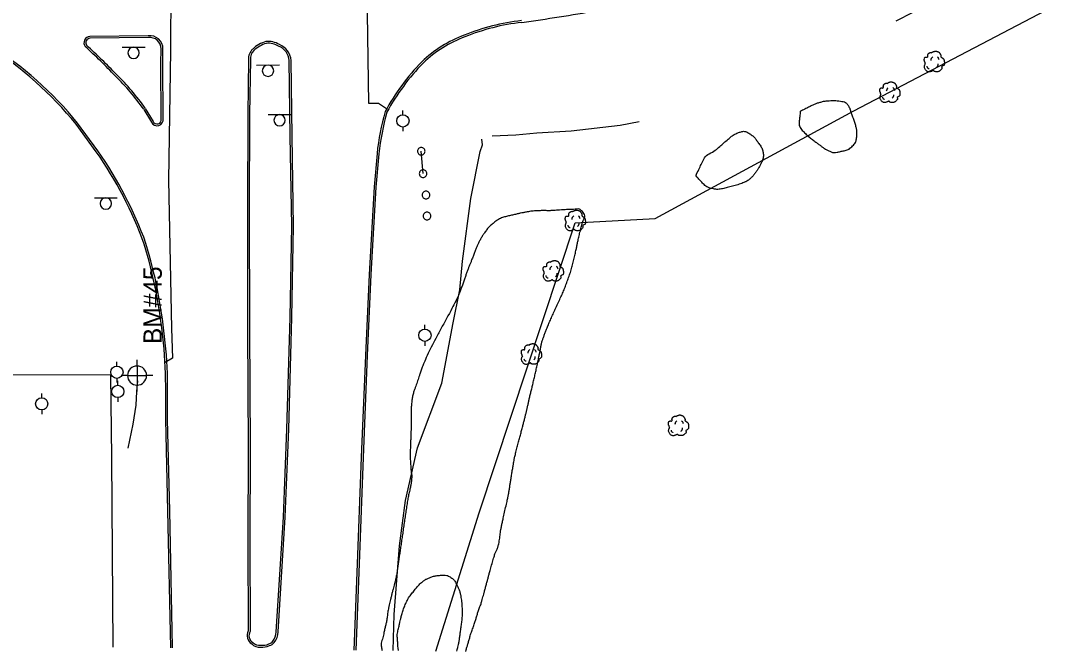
# Model space of a CAD drawing. Extents: x 2145380 to 2156929, y 139568 to 149130.
# Drawn here: x 2156138.6 to 2156475.7, y 142310.3 to 142516.8 of the extents above; entities that cross this region are included whole.
import ezdxf

# ---------------------------------------------------------------- set-up
doc = ezdxf.new("R2010")
doc.units = 0
for name, color, linetype in [('SURV_Benchmark', 7, 'Continuous'), ('SURV_Text', 7, 'Continuous'), ('TOPO_Asphalt', 7, 'Continuous'), ('TOPO_Curb Back', 7, 'Continuous'), ('TOPO_Fence', 7, 'Continuous'), ('TOPO_Flowline', 7, 'Continuous'), ('TOPO_Misc', 7, 'Continuous'), ('TOPO_Power Pole', 7, 'Continuous'), ('TOPO_Sign', 7, 'Continuous'), ('TOPO_Tree', 7, 'Continuous'), ('TOPO_Tree Line', 7, 'Continuous')]:
    doc.layers.add(name, color=color, linetype=linetype)

# ---------------------------------------------------------------- blocks, each defined once
blk = doc.blocks.new('POWPOL')
at = {"layer": 'TOPO_Power Pole'}
for p, q in [((0, 10.2), (0, 17.3)), ((0, -10.2), (0, -17.3))]:
    blk.add_line(p, q, dxfattribs=at)
blk.add_circle((0, 0), 10.2, dxfattribs=at)
blk = doc.blocks.new('POST')
at = {"layer": 'TOPO_Misc'}
for start, end in [(89.99996, 180.00004), (179.99996, 270.00004), (359.99996, 90.00004), (269.99996, 0.00004)]:
    blk.add_arc((-0.01, 0.03), 3.16, start, end, dxfattribs=at)
blk = doc.blocks.new('TREE')
at = {"layer": 'TOPO_Tree'}
for points in [[(-14.1, -0.4), (-14.2, 0.5), (-14.4, 1.4), (-14.6, 2.3), (-14.8, 3.2), (-15.5, 4), (-15.7, 4.9), (-15.8, 5.6), (-15.7, 6.3), (-15.7, 7), (-15.6, 7.9), (-15.7, 8.8), (-15.1, 9.7), (-14.6, 10.4), (-13.8, 10.5), (-13, 10.7), (-12.2, 11), (-11.1, 10), (-10.4, 10.7), (-9.4, 11.7), (-10.3, 13.3), (-9.8, 14.4), (-9.6, 15.1), (-9.3, 15.9), (-8.8, 16.5), (-8.2, 17.3), (-7.5, 17.7), (-6.7, 18.1), (-6.1, 18.4), (-5.6, 18.6), (-5.1, 18.7), (-4.5, 18.7), (-4, 18.5), (-3.5, 18.1)], [(-3.5, 17.6), (-3.1, 18.3), (-2.6, 18.8), (-1.9, 19.2), (-1, 19.7), (-0.2, 20), (0.7, 20.2), (1.6, 20.5), (2.5, 20.8), (3.4, 20.8), (4.1, 20.7), (4.8, 20.5), (5.5, 20.2), (6.4, 19.9), (7.3, 19.7), (8.2, 19.2), (9.4, 18.4), (10, 17.2), (10.8, 16), (11.2, 15.3), (11.6, 14.6), (11.9, 13.9), (12.2, 13.1), (11.4, 12), (11.9, 11.2), (12, 11), (12.2, 10.9), (12.4, 10.7), (12.9, 10.4), (13.5, 10), (14, 9.7), (14.7, 9.2), (15.4, 8.7), (16.1, 8.1), (16.7, 7.5), (16.9, 6.7), (17.1, 6), (17.6, 4.4), (17.7, 2.8), (17.7, 1.2), (17.7, -0.2), (17.8, -2.2), (16.6, -3), (15.5, -3.8), (14.3, -4.6), (13.2, -5.3)], [(13.2, -5.3), (13.3, -5.8), (13.4, -6.3), (13.4, -6.7), (13.8, -8.5), (12.2, -10), (10.8, -11.5), (10, -12.3), (9.1, -12.8), (8.2, -13.1), (6, -13.8), (3.3, -13.6), (1.3, -13.1), (0.5, -12.9), (-0.1, -11.4), (-0.8, -11.5), (-2, -11.6), (-3.3, -12.8), (-4.5, -13.1), (-6.1, -13.5), (-7.8, -14), (-9.3, -13.6), (-11.4, -13.1), (-12.8, -11.4), (-14.1, -9.4), (-15.3, -7.3), (-15.6, -5.1), (-15.1, -3), (-14.9, -1.9), (-13.9, -0.8), (-13.5, 0.1)], [(-4.2, 5.1), (-4.5, 6.1), (-4.3, 7.2), (-3.8, 8.2), (-3.3, 9.3), (-2.7, 10.3), (-1.6, 11)], [(5.9, 11.2), (6.5, 10.7), (7, 10.2), (7.4, 9.5), (7.9, 8.6), (8.3, 7.6), (8.5, 6.6)], [(-11.4, -4.5), (-11.5, -5.4), (-11, -6.3), (-10.1, -7.2), (-9.3, -8), (-8.5, -8.3), (-7.7, -8.1)], [(4.8, -6.3), (5.7, -5.7), (6.3, -4.9), (6.8, -3.9), (7.4, -2.8), (7.6, -1.7), (7.5, -0.6)]]:
    blk.add_open_spline(points, degree=3, dxfattribs=at)
blk = doc.blocks.new('BM')
at = {"layer": 'SURV_Benchmark'}
for p, q in [((0, 2.49), (0, 4.15)), ((-2.49, 0), (-4.16, 0)), ((4.16, 0), (2.49, 0)), ((0, -4.16), (0, -2.49))]:
    blk.add_line(p, q, dxfattribs=at)
for points in [[(-2.5, 0), (-2.49, 0), (0, 0), (0, -2.49), (0, -2.49)], [(-2.5, 0), (-2.49, 0), (0, 0), (0, -2.49), (0, -2.49)], [(0, 2.49), (0, 2.49), (0, 0), (2.49, 0), (2.49, 0), (2.49, 0)], [(0, 2.49), (0, 2.49), (0, 0), (2.49, 0), (2.49, 0), (2.49, 0), (2.49, 0)]]:
    blk.add_lwpolyline(points, dxfattribs=at)
for start, end in [(90.0638, 180.0068), (0.0638, 90.0068), (0.0638, 90.0068), (180.0638, 270.0068), (180.0638, 270.0068), (269.9472, 359.9927)]:
    blk.add_arc((0, 0), 2.5, start, end, dxfattribs=at)

msp = doc.modelspace()

# ---------------------------------------------------------------- linework, layer by layer
at = {"layer": 'TOPO_Asphalt'}
for points in [[(2156185.8, 142544.13), (2156187.85, 142527.86), (2156187.74, 142506.97), (2156187.05, 142464.52), (2156188.11, 142416.01), (2156188.42, 142406.26), (2156185.94, 142404.9)], [(2156258.54, 142487.92), (2156255.9, 142489.71), (2156252.76, 142489.64), (2156251.98, 142541.4), (2156253.43, 142541.72)]]:
    msp.add_lwpolyline(points, dxfattribs=at)
at = {"layer": 'TOPO_Curb Back'}
for points in [[(2156180.44, 142511.82), (2156161.33, 142511.63)], [(2156180.48, 142511.22), (2156161.35, 142511.03)], [(2156184.71, 142484.66), (2156184.57, 142502.75), (2156184.67, 142507.55)], [(2156185.31, 142484.66), (2156185.17, 142502.74), (2156185.27, 142507.54)], [(2156213.29, 142504.03), (2156213.03, 142486.15), (2156212.94, 142455.25), (2156212.97, 142415.69), (2156213.23, 142377.11), (2156213.12, 142346.24), (2156213.21, 142317.02)], [(2156213.89, 142504.04), (2156213.63, 142486.14), (2156213.54, 142455.25), (2156213.57, 142415.69), (2156213.83, 142377.11), (2156213.72, 142346.24), (2156213.81, 142316.87)], [(2156222.36, 142316.71), (2156224.72, 142354.28), (2156225.87, 142383.05), (2156226.91, 142419.64), (2156227.48, 142449.57), (2156226.98, 142478.97), (2156226.66, 142503.75)], [(2156222.96, 142316.67), (2156225.32, 142354.25), (2156226.47, 142383.03), (2156227.51, 142419.62), (2156228.08, 142449.56), (2156227.58, 142478.97), (2156227.26, 142503.78)], [(2156178.96, 142487.75), (2156181.5, 142483.51)], [(2156179.47, 142488.08), (2156182.03, 142483.79)], [(2156163.42, 142473.82), (2156156.81, 142482.88)], [(2156163.91, 142474.17), (2156157.29, 142483.25)], [(2156255.39, 142473.3), (2156254.45, 142462.35), (2156252.8, 142433.72), (2156251.6, 142407.19), (2156250.2, 142373.85), (2156248.78, 142336.15), (2156247.8, 142310.74)], [(2156255.98, 142473.24), (2156255.04, 142462.31), (2156253.4, 142433.69), (2156252.2, 142407.16), (2156250.8, 142373.83), (2156249.38, 142336.13), (2156248.4, 142310.73)], [(2156187.83, 142311.45), (2156187.83, 142311.63), (2156186.9, 142356.33), (2156186.2, 142386.25), (2156186.15, 142397.33)], [(2156188.43, 142311.44), (2156188.43, 142311.65), (2156187.5, 142356.35), (2156186.8, 142386.26), (2156186.75, 142397.33)]]:
    msp.add_lwpolyline(points, dxfattribs=at)
for centre, radius, start, end in [((2156210.18, 143181.93), 672.13, 277.92018, 280.0348), ((2156310.56, 142446.85), 70.39, 96.3912, 112.177), ((2156310.56, 142446.85), 69.79, 96.3846, 112.1859), ((2156161.45, 142509.55), 2.08, 93.298, 216.4189), ((2156161.45, 142509.55), 1.48, 93.8031, 214.3273), ((2156180.99, 142507.58), 4.28, 359.5651, 97.3447), ((2156180.99, 142507.58), 3.68, 359.6288, 97.8762), ((2156222.18, 142499.31), 11.1, 106.5847, 132.6957), ((2156219.78, 142502.98), 7.01, 58.6206, 96.3537), ((2156297.64, 142474.73), 39.72, 110.0993, 133.9184), ((2156297.64, 142474.73), 39.12, 110.0834, 133.9031), ((2156062.66, 142405.87), 121.64, 39.2805, 57.4281), ((2156062.66, 142405.87), 122.24, 39.2727, 57.4314), ((2156021.04, 142355.99), 206.03, 43.8405, 47.6743), ((2156021.04, 142355.99), 206.63, 43.8429, 47.6565), ((2156217.67, 142504.28), 4.39, 133.4764, 183.3106), ((2156217.67, 142504.28), 3.79, 133.5368, 183.6258), ((2156222.18, 142499.31), 10.5, 106.8804, 132.6729), ((2156219.78, 142502.98), 6.41, 58.1799, 95.8776), ((2156221.13, 142503.26), 5.55, 5.1329, 68.4886), ((2156221.13, 142503.26), 6.15, 4.9127, 67.9833), ((2156324.88, 142450.27), 76.29, 135.9158, 151.1766), ((2156324.88, 142450.27), 75.69, 135.9238, 151.1233), ((2156112.97, 142441.05), 80.85, 35.2869, 45.4898), ((2156112.97, 142441.05), 81.45, 35.2707, 45.4837), ((2156344.8, 142463.12), 89.99, 164.5823, 173.5102), ((2156344.8, 142463.12), 89.39, 164.6275, 173.5049), ((2156183.32, 142484.37), 2.02, 205.2647, 9.6464), ((2156183.32, 142484.37), 1.42, 204.1771, 9.6464), ((2156058.44, 142400.01), 128.34, 19.8826, 35.1119), ((2156058.44, 142400.01), 128.94, 19.8753, 35.1143), ((2156022.79, 142396.66), 163.24, 5.8446, 16.7286), ((2156022.79, 142396.66), 163.84, 5.8468, 16.7344), ((2156059.68, 142397.68), 126.47, 359.8399, 7.0878), ((2156059.68, 142397.68), 127.07, 359.8408, 7.0848), ((2156216.09, 142315.5), 3.26, 152.289, 237.6619), ((2156216.09, 142315.5), 2.66, 149.2362, 239.0577), ((2156217.1, 142316.82), 5.27, 322.5063, 358.6518), ((2156217.1, 142316.82), 5.87, 322.3574, 358.6518), ((2156216.85, 142315.28), 3.56, 225.2829, 275.8124), ((2156216.85, 142315.28), 2.96, 224.0148, 277.099), ((2156217.88, 142317.12), 5.42, 262.9785, 294.6796), ((2156217.88, 142317.12), 4.82, 262.1622, 295.2015), ((2156219.19, 142315.39), 2.74, 285.5931, 319.5254), ((2156219.19, 142315.39), 3.34, 286.4748, 319.7991)]:
    msp.add_arc(centre, radius, start, end, dxfattribs=at)
at = {"layer": 'TOPO_Fence'}
for points in [[(2156411.58, 142487.27), (2156551.18, 142560.36), (2156653.92, 142614.83), (2156670.33, 142635.25), (2156676.62, 142640.57), (2156708.98, 142643.54), (2156798.85, 142692.19), (2156840.09, 142714.12), (2156854.53, 142720.52), (2156912.65, 142751.95), (2156917.52, 142751.91)], [(2156168.98, 142311.67), (2156168.48, 142373.8), (2156168.2, 142400.76), (2156130.74, 142400.88), (2156030.44, 142449.87), (2155921.28, 142503.28), (2155810.85, 142557.51), (2155729.39, 142596.15), (2155616.24, 142650.58), (2155521.63, 142695.86), (2155475.21, 142720.62), (2155406.74, 142722.78), (2155247.37, 142723.96), (2155104.22, 142725.38), (2154974.47, 142727.2), (2154842.89, 142726.01)], [(2156274.69, 142310.42), (2156288.86, 142355.7), (2156320.31, 142450.58), (2156346.56, 142452.02), (2156411.58, 142487.27)]]:
    msp.add_lwpolyline(points, dxfattribs=at)
at = {"layer": 'TOPO_Flowline'}
for points in [[(2156425.48, 142516.68), (2156431, 142519.6), (2156440.9, 142525.04), (2156450.88, 142529.94), (2156462.12, 142536.13), (2156472.24, 142541.3), (2156486.34, 142548.28), (2156492.64, 142551.46), (2156503.01, 142556.82)], [(2156341.27, 142483.65), (2156335.04, 142482.5), (2156319.02, 142480.61), (2156307.76, 142479.92), (2156300.89, 142479.31), (2156293.13, 142478.96)], [(2156260.67, 142310.59), (2156261.02, 142322.42), (2156262.78, 142344.83), (2156264.71, 142359.67), (2156268.68, 142376.94), (2156276.6, 142398.09), (2156280.29, 142417.81), (2156282.58, 142428.64), (2156283.35, 142438.1), (2156286.14, 142458.52), (2156289.21, 142473.99), (2156289.9, 142476.14), (2156289.77, 142477.94)], [(2156173.86, 142376.84), (2156175.54, 142384.74), (2156176.53, 142390.93), (2156176.65, 142395.41), (2156176.98, 142398.89)]]:
    msp.add_lwpolyline(points, dxfattribs=at)
at = {"layer": 'TOPO_Sign'}
for points in [[(2156171.89, 142508.12), (2156179.38, 142508.12)], [(2156173.77, 142506.25), (2156173.77, 142506.25)], [(2156175.64, 142508.11), (2156175.64, 142508.11)], [(2156177.51, 142506.25), (2156177.51, 142506.25)], [(2156175.64, 142504.38), (2156175.64, 142504.38)], [(2156215.93, 142502.26), (2156223.43, 142502.27)], [(2156217.81, 142500.39), (2156217.81, 142500.39)], [(2156219.68, 142502.26), (2156219.68, 142502.26)], [(2156221.55, 142500.39), (2156221.55, 142500.39)], [(2156219.68, 142498.53), (2156219.68, 142498.53)], [(2156219.73, 142486.04), (2156227.22, 142486.04)], [(2156223.48, 142486.04), (2156223.48, 142486.04)], [(2156221.61, 142484.17), (2156221.61, 142484.17)], [(2156225.34, 142484.17), (2156225.34, 142484.17)], [(2156223.48, 142482.3), (2156223.48, 142482.3)], [(2156270.49, 142466.7), (2156269.88, 142474.04)], [(2156162.79, 142458.8), (2156170.28, 142458.8)], [(2156164.67, 142456.93), (2156164.67, 142456.93)], [(2156166.54, 142458.79), (2156166.54, 142458.79)], [(2156168.41, 142456.93), (2156168.41, 142456.93)], [(2156166.54, 142455.06), (2156166.54, 142455.06)]]:
    msp.add_lwpolyline(points, dxfattribs=at)
for centre, start, end in [((2156175.64, 142506.25), 90, 180), ((2156175.64, 142506.25), 180, 270), ((2156175.64, 142506.25), 360, 90), ((2156175.64, 142506.25), 270, 0), ((2156219.68, 142500.39), 90, 180), ((2156219.68, 142500.39), 180, 270), ((2156219.68, 142500.39), 360, 90), ((2156219.68, 142500.39), 270, 0), ((2156223.48, 142484.17), 90, 180), ((2156223.48, 142484.17), 360, 90), ((2156223.48, 142484.17), 180, 270), ((2156223.48, 142484.17), 270, 0), ((2156166.54, 142456.93), 90, 180), ((2156166.54, 142456.93), 180, 270), ((2156166.54, 142456.93), 360, 90), ((2156166.54, 142456.93), 270, 0)]:
    msp.add_arc(centre, 1.87, start, end, dxfattribs=at)
at = {"layer": 'TOPO_Tree'}
msp.add_open_spline([(2156284.44, 142310.3), (2156284.57, 142310.73), (2156284.69, 142311.15), (2156284.82, 142311.57), (2156285.15, 142312.73), (2156285.49, 142313.88), (2156285.83, 142315.03), (2156286.28, 142316.57), (2156286.89, 142318.05), (2156287.38, 142319.58), (2156287.75, 142320.75), (2156288.08, 142321.93), (2156288.45, 142323.1), (2156288.85, 142324.36), (2156289.39, 142325.57), (2156289.74, 142326.85), (2156289.99, 142327.73), (2156290.23, 142328.61), (2156290.47, 142329.49), (2156290.8, 142330.74), (2156291.14, 142331.99), (2156291.48, 142333.24), (2156291.76, 142334.26), (2156292.04, 142335.29), (2156292.32, 142336.32), (2156292.82, 142338.13), (2156293.34, 142339.94), (2156293.87, 142341.74), (2156294.16, 142342.7), (2156294.71, 142343.57), (2156295, 142344.53), (2156295.28, 142345.48), (2156295.46, 142346.45), (2156295.61, 142347.42), (2156295.75, 142348.33), (2156295.78, 142349.26), (2156295.96, 142350.16), (2156296.21, 142351.39), (2156296.47, 142352.61), (2156296.74, 142353.83), (2156297.19, 142355.89), (2156297.66, 142357.94), (2156298.11, 142360), (2156298.33, 142361.03), (2156298.54, 142362.06), (2156298.71, 142363.09), (2156298.91, 142364.37), (2156299.1, 142365.64), (2156299.31, 142366.91), (2156299.54, 142368.38), (2156299.78, 142369.85), (2156300.02, 142371.31), (2156300.19, 142372.32), (2156300.36, 142373.33), (2156300.6, 142374.32), (2156301, 142375.99), (2156301.44, 142377.65), (2156301.88, 142379.31), (2156302.27, 142380.77), (2156302.67, 142382.24), (2156303.05, 142383.71), (2156303.36, 142384.91), (2156303.66, 142386.11), (2156303.97, 142387.31), (2156304.21, 142388.29), (2156304.45, 142389.27), (2156304.68, 142390.25), (2156304.94, 142391.35), (2156305.15, 142392.46), (2156305.41, 142393.56), (2156305.73, 142394.94), (2156306.1, 142396.3), (2156306.42, 142397.67), (2156306.79, 142399.21), (2156307.15, 142400.75), (2156307.49, 142402.3), (2156307.84, 142403.91), (2156308.17, 142405.52), (2156308.5, 142407.13), (2156308.75, 142408.33), (2156308.96, 142409.54), (2156309.22, 142410.73), (2156309.42, 142411.7), (2156309.76, 142412.63), (2156310.09, 142413.57), (2156310.49, 142414.66), (2156310.88, 142415.74), (2156311.34, 142416.8), (2156312.01, 142418.38), (2156312.7, 142419.94), (2156313.4, 142421.5), (2156314.2, 142423.27), (2156315.05, 142425.01), (2156315.84, 142426.78), (2156316.53, 142428.32), (2156317.14, 142429.89), (2156317.73, 142431.48), (2156318.33, 142433.12), (2156318.88, 142434.77), (2156319.33, 142436.46), (2156319.78, 142438.17), (2156320.19, 142439.88), (2156320.57, 142441.59), (2156320.83, 142442.76), (2156321.06, 142443.94), (2156321.31, 142445.11), (2156321.66, 142446.74), (2156322.13, 142448.34), (2156322.52, 142449.95), (2156322.86, 142451.37), (2156323.87, 142452.98), (2156322.61, 142454.34), (2156321.78, 142455.23), (2156320.78, 142455.07), (2156319.82, 142455.02), (2156318.45, 142454.96), (2156317.09, 142454.9), (2156315.72, 142454.81), (2156314.72, 142454.75), (2156313.71, 142454.67), (2156312.71, 142454.61), (2156311.45, 142454.54), (2156310.18, 142454.63), (2156308.91, 142454.57), (2156307.33, 142454.51), (2156305.75, 142454.4), (2156304.19, 142454.1), (2156303.26, 142453.92), (2156302.33, 142453.72), (2156301.4, 142453.51), (2156300.09, 142453.23), (2156298.79, 142452.94), (2156297.49, 142452.61), (2156296.11, 142452.27), (2156294.86, 142451.56), (2156293.69, 142450.65), (2156292.55, 142449.76), (2156291.62, 142448.75), (2156290.8, 142447.6), (2156290.14, 142446.66), (2156289.52, 142445.73), (2156289.01, 142444.72), (2156288.52, 142443.75), (2156288.05, 142442.78), (2156287.66, 142441.77), (2156287.18, 142440.55), (2156286.75, 142439.31), (2156286.27, 142438.09), (2156285.9, 142437.15), (2156285.49, 142436.23), (2156285.14, 142435.28), (2156284.73, 142434.16), (2156284.35, 142433.03), (2156283.95, 142431.9), (2156283.48, 142430.57), (2156283, 142429.25), (2156282.5, 142427.93), (2156281.92, 142426.42), (2156281.18, 142424.97), (2156280.44, 142423.53), (2156278.67, 142420.09), (2156276.75, 142416.74), (2156274.96, 142413.32), (2156273.55, 142410.61), (2156272.09, 142407.92), (2156270.91, 142405.09), (2156270.35, 142403.74), (2156269.88, 142402.36), (2156269.4, 142400.98), (2156269.12, 142400.15), (2156268.84, 142399.31), (2156268.55, 142398.48), (2156268.25, 142397.59), (2156267.91, 142396.72), (2156267.61, 142395.83), (2156267.17, 142394.56), (2156266.9, 142393.23), (2156266.77, 142391.88), (2156266.61, 142390.35), (2156266.54, 142388.82), (2156266.54, 142387.28), (2156266.53, 142386.2), (2156266.6, 142385.11), (2156266.57, 142384.03), (2156266.54, 142382.86), (2156266.5, 142381.69), (2156266.46, 142380.52), (2156266.4, 142378.89), (2156266.33, 142377.25), (2156266.27, 142375.62), (2156266.22, 142373.95), (2156266.37, 142372.29), (2156266.45, 142370.63), (2156266.5, 142369.51), (2156266.76, 142368.41), (2156266.75, 142367.3), (2156266.74, 142366.25), (2156266.53, 142365.21), (2156266.34, 142364.18), (2156266.04, 142362.65), (2156265.64, 142361.16), (2156265.4, 142359.63), (2156265.09, 142357.7), (2156264.79, 142355.78), (2156264.51, 142353.85), (2156264.22, 142351.89), (2156263.94, 142349.94), (2156263.66, 142347.99), (2156263.4, 142346.23), (2156263.14, 142344.47), (2156262.88, 142342.71), (2156262.64, 142341.13), (2156262.41, 142339.54), (2156262.17, 142337.95), (2156261.95, 142336.43), (2156261.72, 142334.9), (2156261.37, 142333.4), (2156261.16, 142332.49), (2156260.88, 142331.59), (2156260.65, 142330.69), (2156260.37, 142329.56), (2156260.09, 142328.43), (2156259.81, 142327.3), (2156259.59, 142326.4), (2156259.38, 142325.5), (2156259.19, 142324.59), (2156258.88, 142323.14), (2156258.78, 142321.65), (2156258.51, 142320.2), (2156258.28, 142318.98), (2156257.95, 142317.79), (2156257.7, 142316.57), (2156257.33, 142314.79), (2156256.63, 142312.98), (2156256.95, 142311.21), (2156256.99, 142311.01), (2156257.02, 142310.82), (2156257.06, 142310.63)], degree=3, dxfattribs=at)
at = {"layer": 'TOPO_Tree Line'}
for points in [[(2156394.05, 142487.09), (2156394.05, 142487.09), (2156395.26, 142487.69), (2156396.47, 142488.29), (2156397.68, 142488.89), (2156398.64, 142489.37), (2156399.64, 142489.73), (2156400.69, 142490.04), (2156401.82, 142490.37), (2156402.97, 142490.44), (2156404.12, 142490.51), (2156405.15, 142490.57), (2156406.2, 142490.48), (2156407.25, 142490.32), (2156408.09, 142490.19), (2156408.99, 142490.03), (2156409.56, 142489.3), (2156410.34, 142488.31), (2156410.57, 142487.26), (2156410.96, 142486.18), (2156411.46, 142484.8), (2156411.93, 142483.44), (2156412.34, 142482.04), (2156412.61, 142481.08), (2156412.66, 142480.05), (2156412.58, 142479.07), (2156412.48, 142477.78), (2156412.05, 142476.56), (2156410.94, 142475.52), (2156409.76, 142474.43), (2156408.49, 142474.23), (2156407.14, 142473.94), (2156406.18, 142473.74), (2156405.13, 142473.49), (2156404.22, 142473.83), (2156403.21, 142474.21), (2156402.27, 142474.75), (2156401.38, 142475.38), (2156400.55, 142475.98), (2156399.75, 142476.57), (2156398.94, 142477.19), (2156397.74, 142478.12), (2156396.6, 142479.01), (2156395.48, 142480.12), (2156394.48, 142481.1), (2156393.57, 142482.41), (2156393.7, 142483.74), (2156393.82, 142484.86), (2156393.94, 142485.97), (2156394.05, 142487.09)], [(2156359.87, 142466.07), (2156360.5, 142465.36), (2156361.13, 142464.64), (2156361.76, 142463.93), (2156362.75, 142462.82), (2156364.18, 142461.98), (2156365.63, 142461.72), (2156367.09, 142461.46), (2156368.64, 142461.76), (2156370.09, 142462.11), (2156371.89, 142462.55), (2156373.65, 142463.02), (2156375.39, 142463.73), (2156376.19, 142464.05), (2156376.93, 142464.43), (2156377.59, 142465), (2156378.47, 142465.76), (2156379.12, 142466.63), (2156379.78, 142467.57), (2156380.31, 142468.32), (2156380.74, 142469.06), (2156381.14, 142469.89), (2156381.7, 142471.06), (2156382.1, 142472.41), (2156381.88, 142473.6), (2156381.66, 142474.84), (2156380.91, 142475.97), (2156380.11, 142477.11), (2156379.41, 142478.1), (2156378.78, 142478.88), (2156377.76, 142479.59), (2156376.75, 142480.31), (2156375.47, 142480.67), (2156374.43, 142480.33), (2156373.29, 142479.95), (2156372.06, 142479.35), (2156371.1, 142478.53), (2156369.72, 142477.36), (2156368.36, 142476.18), (2156366.99, 142475.01), (2156365.4, 142473.65), (2156363.11, 142472.83), (2156362.21, 142470.94), (2156361.43, 142469.32), (2156360.65, 142467.69), (2156359.87, 142466.07), (2156359.87, 142466.07)], [(2156262.38, 142310.57), (2156262.28, 142311.81), (2156262.18, 142313.06), (2156262.08, 142314.31), (2156261.96, 142315.88), (2156262.37, 142317.45), (2156262.69, 142319.02), (2156262.88, 142319.91), (2156263.09, 142320.78), (2156263.33, 142321.66), (2156263.73, 142323.13), (2156264.19, 142324.57), (2156264.81, 142325.98), (2156265.47, 142327.49), (2156266.46, 142328.77), (2156267.46, 142330.09), (2156268.3, 142331.18), (2156269.16, 142332.16), (2156270.23, 142333.06), (2156270.99, 142333.7), (2156271.82, 142334.11), (2156272.76, 142334.48), (2156273.9, 142334.93), (2156275.06, 142335.11), (2156276.21, 142335.22), (2156277.23, 142335.31), (2156278.27, 142335.29), (2156279.29, 142334.69), (2156280.47, 142333.98), (2156281.08, 142333.02), (2156281.62, 142331.9), (2156282.11, 142330.9), (2156282.5, 142329.92), (2156282.72, 142328.85), (2156282.91, 142327.97), (2156283.07, 142327.1), (2156283.12, 142326.21), (2156283.24, 142324.46), (2156283.34, 142322.69), (2156283.17, 142320.94), (2156283.01, 142319.35), (2156282.8, 142317.76), (2156282.56, 142316.18), (2156282.38, 142314.95), (2156282.24, 142313.72), (2156281.97, 142312.52), (2156281.8, 142311.79), (2156281.63, 142311.07), (2156281.47, 142310.34)]]:
    msp.add_open_spline(points, degree=3, dxfattribs=at)

# ---------------------------------------------------------------- block references
at = {"layer": 'SURV_Benchmark', "xscale": 1.25, "yscale": 1.25}
msp.add_blockref('BM', (2156176.77, 142400.6), dxfattribs=at)
at = {"layer": 'TOPO_Misc', "xscale": 0.39370000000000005, "yscale": 0.3937000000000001}
for p in [(2156269.88, 142474.04), (2156270.49, 142466.7), (2156271.44, 142459.68), (2156271.79, 142452.83)]:
    msp.add_blockref('POST', p, dxfattribs=at)
at = {"layer": 'TOPO_Power Pole', "xscale": 0.19685000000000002, "yscale": 0.19685000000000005}
for p in [(2156263.87, 142483.97), (2156271.08, 142413.79), (2156170.17, 142401.69), (2156170.43, 142395.42), (2156145.52, 142391.34)]:
    msp.add_blockref('POWPOL', p, dxfattribs=at)
at = {"layer": 'TOPO_Tree', "xscale": 0.19685000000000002, "yscale": 0.19685000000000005}
for p in [(2156437.79, 142502.73), (2156423.23, 142492.67), (2156320.17, 142450.69), (2156312.96, 142434.2), (2156305.78, 142406.98), (2156353.98, 142383.62)]:
    msp.add_blockref('TREE', p, dxfattribs=at)

# ---------------------------------------------------------------- texts
at = {"layer": 'SURV_Text'}
msp.add_text('BM#45', height=6, rotation=90, dxfattribs=at).set_placement((2156184.87, 142410.9))

doc.saveas('drawing.dxf')
